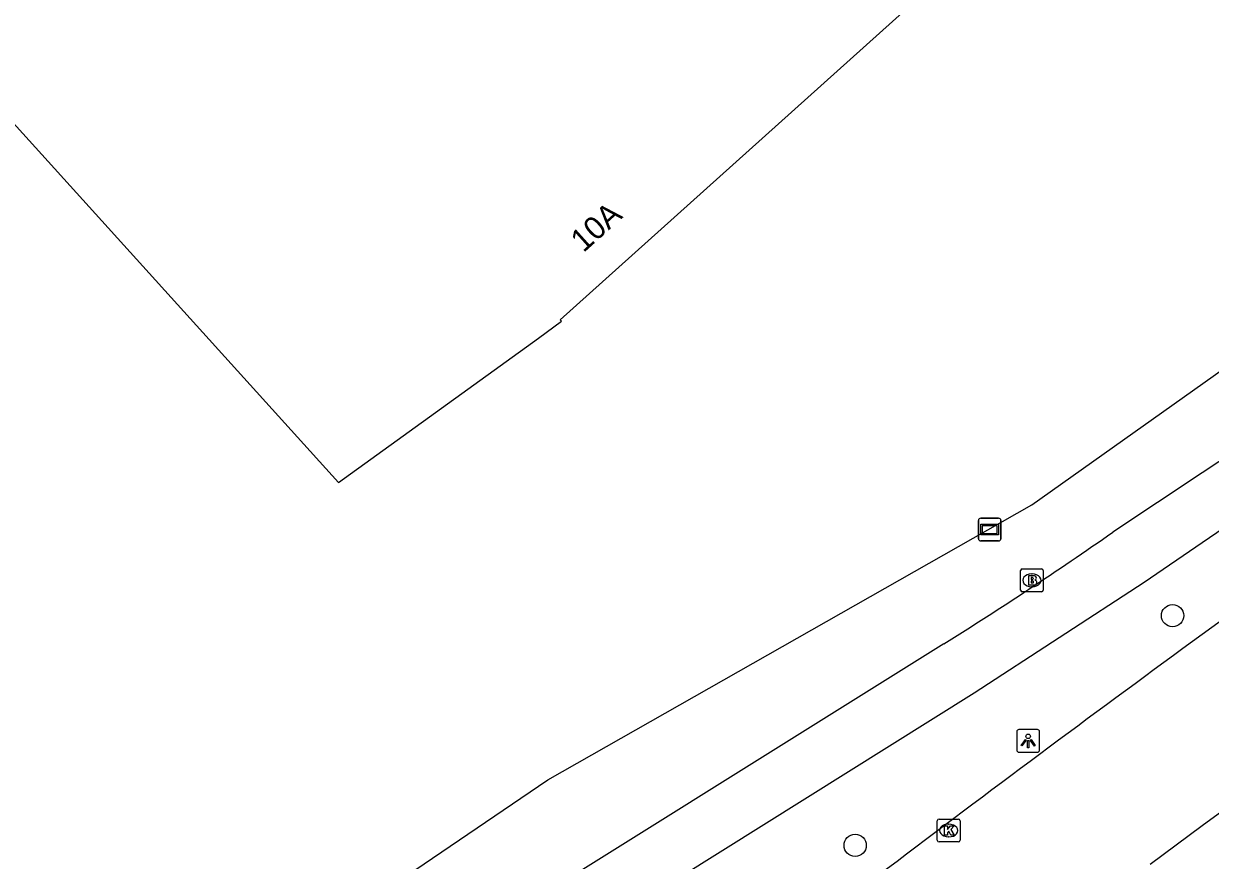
# Model space of a CAD drawing. Extents: x 156141 to 158132, y 385651 to 388399.
# Drawn here: x 156948.2 to 157000.4, y 387297.9 to 387334.7 of the extents above; entities that cross this region are included whole.
import ezdxf

# ---------------------------------------------------------------- set-up
doc = ezdxf.new("R2010")
doc.units = 0
for name, color, linetype in [('IMGEO_Berm_groen', 7, 'Continuous'), ('IMGEO_Boom', 7, 'Continuous'), ('IMGEO_Brandkraan', 7, 'Continuous'), ('IMGEO_Fietspad_gesloten', 7, 'Continuous'), ('IMGEO_Kolk', 7, 'Continuous'), ('IMGEO_Lichtpunt', 7, 'Continuous'), ('IMGEO_Pand', 7, 'Continuous'), ('IMGEO_Pand_nummerreeks', 7, 'Continuous'), ('IMGEO_Rijbaan_lokaal_gesloten', 7, 'Continuous'), ('IMGEO_Verklikker', 7, 'Continuous')]:
    doc.layers.add(name, color=color, linetype=linetype)

msp = doc.modelspace()

# ---------------------------------------------------------------- linework, layer by layer
at = {"layer": 'IMGEO_Berm_groen'}
msp.add_lwpolyline([(156912.573, 387336.545), (156954.477, 387290.059), (156971.233, 387301.452), (156992.517, 387313.535), (157021.88, 387334.384), (157024.786, 387336.474)], dxfattribs=at)
at = {"layer": 'IMGEO_Boom'}
for centre in [(156998.7, 387308.667), (156984.749, 387298.564)]:
    msp.add_circle(centre, 0.489, dxfattribs=at)
at = {"layer": 'IMGEO_Brandkraan'}
for p, q in [((156992.017, 387309.795), (156992.017, 387310.647)), ((156992.092, 387310.721), (156992.944, 387310.721)), ((156993.018, 387310.647), (156993.018, 387309.795)), ((156992.505, 387310.501), (156992.53, 387310.501)), ((156992.944, 387309.721), (156992.092, 387309.721)), ((156992.528, 387309.941), (156992.503, 387309.941))]:
    msp.add_line(p, q, dxfattribs=at)
for points in [[(156992.017, 387309.795), (156992.017, 387310.647)], [(156992.092, 387310.721), (156992.944, 387310.721)], [(156993.018, 387310.647), (156993.018, 387309.795)], [(156992.365, 387310.421), (156992.365, 387310.021), (156992.578, 387310.021)], [(156992.596, 387310.421), (156992.365, 387310.421)], [(156992.544, 387310.34), (156992.49, 387310.34), (156992.49, 387310.264)], [(156992.49, 387310.264), (156992.543, 387310.264)], [(156992.552, 387310.188), (156992.49, 387310.188), (156992.49, 387310.107)], [(156992.944, 387309.721), (156992.092, 387309.721)], [(156992.49, 387310.107), (156992.552, 387310.107)]]:
    msp.add_lwpolyline(points, dxfattribs=at)
for centre, radius, start, end in [((156992.094, 387310.645), 0.0765, 91.552, 178.448), ((156992.094, 387310.645), 0.0765, 91.552, 178.448), ((156992.942, 387310.645), 0.0765, 1.552, 88.448), ((156992.942, 387310.645), 0.0765, 1.552, 88.448), ((156992.545, 387310.302), 0.0379, 267.8285, 90.9355), ((156992.553, 387310.147), 0.0404, 269.8759, 90.5077), ((156992.6, 387310.276), 0.145, 59.4692, 91.5367), ((156992.625, 387310.323), 0.0922, 285.5137, 58.1501), ((156992.63, 387310.131), 0.105, 301.3115, 78.989), ((156992.094, 387309.797), 0.0765, 181.552, 268.448), ((156992.094, 387309.797), 0.0765, 181.552, 268.448), ((156992.584, 387310.272), 0.251, 268.6676, 293.5347), ((156992.942, 387309.797), 0.0765, 271.552, 358.448), ((156992.942, 387309.797), 0.0765, 271.552, 358.448)]:
    msp.add_arc(centre, radius, start, end, dxfattribs=at)
for centre, major_axis, ratio, start_param, end_param in [((156992.504, 387310.221), (-0.387, 0.002), 0.722429, 4.712389, 7.853982), ((156992.529, 387310.221), (-0.39, 0.002), 0.717154, 1.570796, 4.712389)]:
    msp.add_ellipse(centre, major_axis=major_axis, ratio=ratio, start_param=start_param, end_param=end_param, dxfattribs=at)
at = {"layer": 'IMGEO_Fietspad_gesloten'}
for points in [[(157026.966, 387333.458), (157024.444, 387331.654), (157021.443, 387329.52), (157016.747, 387326.252), (157011.64, 387322.726), (157009.176, 387321.089), (157005.036, 387318.281), (157000, 387314.942), (156996.072, 387312.337)], [(157028.372, 387331.396), (157026.703, 387330.206), (157022.214, 387327.016), (157018.077, 387324.059), (157013.076, 387320.676), (157010.526, 387319.01), (157002.265, 387313.407), (157000, 387311.865), (156997.452, 387310.13), (156989.974, 387305.256), (156967.774, 387291.353)], [(156988.644, 387307.424), (156966.442, 387293.549), (156959.057, 387288.668), (156957.521, 387287.557), (156957.226, 387287.272)]]:
    msp.add_lwpolyline(points, dxfattribs=at)
msp.add_arc((156895.948, 387455.644), 174.819, 302.02174, 304.94086, dxfattribs=at)
at = {"layer": 'IMGEO_Kolk'}
for p, q in [((156988.435, 387299.719), (156989.287, 387299.719)), ((156988.36, 387298.793), (156988.36, 387299.645)), ((156988.848, 387299.499), (156988.873, 387299.499)), ((156989.361, 387299.645), (156989.361, 387298.793)), ((156989.287, 387298.719), (156988.435, 387298.719)), ((156988.871, 387298.939), (156988.846, 387298.939))]:
    msp.add_line(p, q, dxfattribs=at)
for points in [[(156988.435, 387299.719), (156989.287, 387299.719)], [(156988.36, 387298.793), (156988.36, 387299.645)], [(156988.681, 387299.419), (156988.804, 387299.419), (156988.804, 387299.268), (156988.934, 387299.419), (156989.098, 387299.419), (156988.952, 387299.268), (156989.105, 387299.019), (156988.953, 387299.019), (156988.868, 387299.183), (156988.804, 387299.116), (156988.804, 387299.019), (156988.681, 387299.019), (156988.681, 387299.419)], [(156989.361, 387299.645), (156989.361, 387298.793)], [(156989.287, 387298.719), (156988.435, 387298.719)]]:
    msp.add_lwpolyline(points, dxfattribs=at)
for centre, start, end in [((156988.437, 387299.643), 91.552, 178.448), ((156988.437, 387299.643), 91.552, 178.448), ((156989.285, 387299.643), 1.552, 88.448), ((156989.285, 387299.643), 1.552, 88.448), ((156988.437, 387298.795), 181.552, 268.448), ((156988.437, 387298.795), 181.552, 268.448), ((156989.285, 387298.795), 271.552, 358.448), ((156989.285, 387298.795), 271.552, 358.448)]:
    msp.add_arc(centre, 0.0765, start, end, dxfattribs=at)
for centre, major_axis, ratio, start_param, end_param in [((156988.847, 387299.219), (-0.387, 0.002), 0.722429, 4.712389, 7.853982), ((156988.872, 387299.219), (-0.39, 0.002), 0.717154, 1.570796, 4.712389)]:
    msp.add_ellipse(centre, major_axis=major_axis, ratio=ratio, start_param=start_param, end_param=end_param, dxfattribs=at)
at = {"layer": 'IMGEO_Lichtpunt'}
for p, q in [((156991.855, 387303.562), (156991.855, 387302.755)), ((156991.855, 387303.562), (156991.855, 387302.755)), ((156992.757, 387303.657), (156991.949, 387303.657)), ((156992.757, 387303.657), (156991.949, 387303.657)), ((156992.851, 387302.755), (156992.851, 387303.562)), ((156992.851, 387302.755), (156992.851, 387303.562)), ((156991.949, 387302.661), (156992.757, 387302.661)), ((156991.949, 387302.661), (156992.757, 387302.661))]:
    msp.add_line(p, q, dxfattribs=at)
for points in [[(156992.229, 387303.226), (156992.268, 387303.198), (156992.08, 387302.936), (156992.042, 387302.963), (156992.229, 387303.226)], [(156992.331, 387303.178), (156992.378, 387303.178), (156992.378, 387302.856), (156992.331, 387302.856), (156992.331, 387303.178)], [(156992.441, 387303.198), (156992.479, 387303.225), (156992.666, 387302.963), (156992.627, 387302.935), (156992.441, 387303.198)]]:
    msp.add_lwpolyline(points, dxfattribs=at)
msp.add_circle((156992.354, 387303.36), 0.0994, dxfattribs=at)
for centre, start, end in [((156991.949, 387303.562), 90, 180), ((156991.949, 387303.562), 90, 180), ((156992.757, 387303.562), 0, 90), ((156992.757, 387303.562), 0, 90), ((156991.949, 387302.755), 180, 270), ((156991.949, 387302.755), 180, 270), ((156992.757, 387302.755), 270, 0), ((156992.757, 387302.755), 270, 360)]:
    msp.add_arc(centre, 0.0946, start, end, dxfattribs=at)
at = {"layer": 'IMGEO_Pand'}
msp.add_lwpolyline([(157053.673, 387379.976), (157072.435, 387393.356), (157072.5, 387393.402), (157038.091, 387441.529), (156933.028, 387346.617), (156962.044, 387314.53), (156970.832, 387320.866), (156971.839, 387321.615), (156971.786, 387321.675), (157006.295, 387352.687)], dxfattribs=at)
at = {"layer": 'IMGEO_Rijbaan_lokaal_gesloten'}
for points in [[(157027.89, 387328.042), (157023.668, 387324.954), (157014.651, 387318.478), (157012.196, 387316.674), (157005.465, 387311.794), (157000, 387307.835)], [(156997.716, 387297.744), (157000, 387299.435), (157009.141, 387306.102), (157018.817, 387313.137)]]:
    msp.add_lwpolyline(points, dxfattribs=at)
msp.add_arc((157550.688, 386553.305), 934.116, 126.123528, 128.173737, dxfattribs=at)
at = {"layer": 'IMGEO_Verklikker'}
for p, q in [((156990.166, 387312.052), (156990.166, 387312.852)), ((156990.166, 387312.852), (156990.166, 387312.052)), ((156990.266, 387312.952), (156991.056, 387312.952)), ((156991.056, 387312.952), (156990.266, 387312.952)), ((156991.156, 387312.852), (156991.156, 387312.052)), ((156991.156, 387312.052), (156991.156, 387312.852)), ((156991.056, 387311.952), (156990.266, 387311.952)), ((156990.266, 387311.952), (156991.056, 387311.952))]:
    msp.add_line(p, q, dxfattribs=at)
for points in [[(156990.267, 387312.684), (156991.055, 387312.684), (156991.055, 387312.22), (156990.267, 387312.22), (156990.267, 387312.684)], [(156990.332, 387312.619), (156990.332, 387312.285), (156990.99, 387312.285), (156990.99, 387312.619), (156990.332, 387312.619)]]:
    msp.add_lwpolyline(points, dxfattribs=at)
for centre, start, end in [((156990.266, 387312.852), 90, 180), ((156990.266, 387312.852), 90, 180), ((156991.056, 387312.852), 0, 90), ((156991.056, 387312.852), 360, 90), ((156990.266, 387312.052), 180, 270), ((156990.266, 387312.052), 180, 270), ((156991.056, 387312.052), 270, 0), ((156991.056, 387312.052), 270, 0)]:
    msp.add_arc(centre, 0.1, start, end, dxfattribs=at)

# ---------------------------------------------------------------- texts
at = {"layer": 'IMGEO_Pand_nummerreeks'}
msp.add_text('10A', height=1, rotation=41.9462, dxfattribs=at).set_placement((156972.804, 387324.606))

doc.saveas('drawing.dxf')
